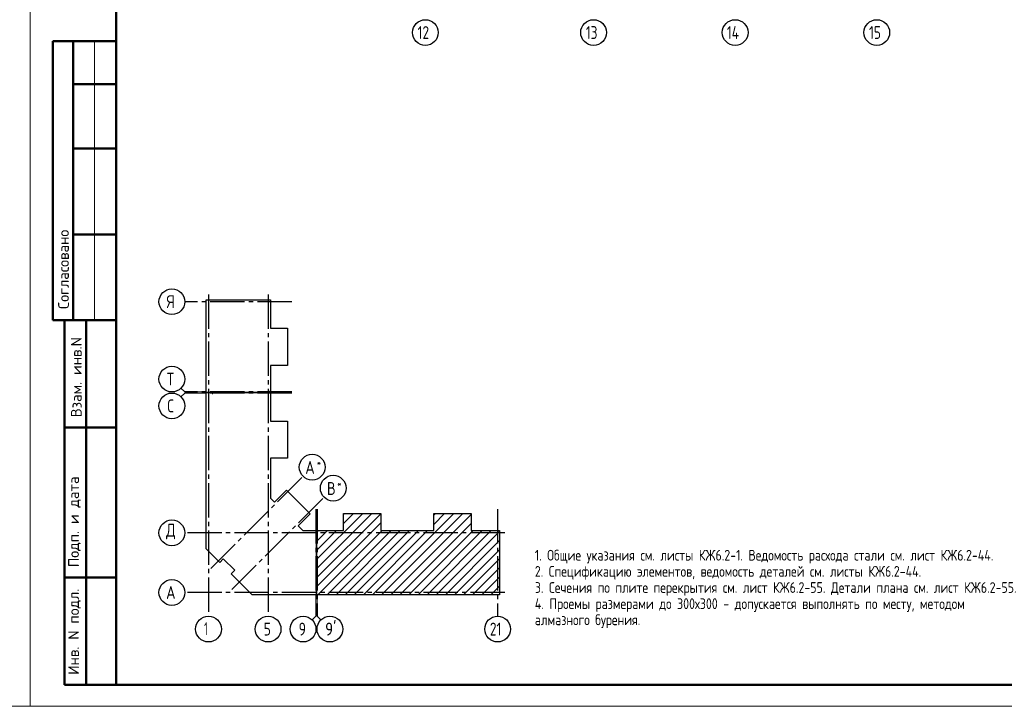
# Model space of a CAD drawing. Header units: millimetres. Extents: x 40580 to 1168286, y -220995 to 81020.
# Tile 294 of 419: x 741322 to 764267, y -128368 to -112364. Entities that reach past the tile are written whole.
import ezdxf

# ---------------------------------------------------------------- set-up
doc = ezdxf.new("R2010")
doc.units = ezdxf.units.MM
doc.linetypes.add('______5', pattern=[1100, 800, -100, 100, -100])
doc.linetypes.add('CENTER', pattern=[2, 1.25, -0.25, 0.25, -0.25])
for name, color, linetype, lineweight in [('Standard', 7, 'Continuous', 25), ('Обрамление проемов стержнями', 7, 'Continuous', 25), ('ОСИ', 7, 'CENTER', 15)]:
    doc.layers.add(name, color=color, linetype=linetype, lineweight=lineweight)
doc.styles.add('GOST 2.304-81', font='txt')
doc.styles.add('ISOCPEUR', font='isocpeur.ttf')
doc.styles.get("Standard").update_dxf_attribs({"font": 'isocpeur.ttf'})

msp = doc.modelspace()

# ---------------------------------------------------------------- linework, layer by layer
at = {"layer": 'Standard', "color": 7, "linetype": 'Continuous', "lineweight": 50, "transparency": 33554687}
for p, q in [((743568.3, -112868.4), (742095.1, -112868.4)), ((742095.1, -112868.4), (742095.1, -119368.4)), ((742095.1, -112868.4), (742095.1, -119368.4)), ((742568.3, -112868.4), (742568.3, -119368.4)), ((743568.3, -113868.4), (742568.3, -113868.4)), ((743568.3, -115368.4), (742568.3, -115368.4)), ((743568.3, -117368.4), (742568.3, -117368.4)), ((742095.1, -119368.4), (743568.3, -119368.4)), ((742368.3, -127868.4), (742368.3, -119368.4)), ((742368.3, -127868.4), (742368.3, -119368.4)), ((742868.3, -127868.4), (742868.3, -119368.4)), ((742368.3, -121868.4), (743568.3, -121868.4)), ((742368.3, -125368.4), (743568.3, -125368.4)), ((743568.3, -127868.4), (742368.3, -127868.4))]:
    msp.add_line(p, q, dxfattribs=at)
at = {"layer": 'Standard', "color": 7, "linetype": 'Continuous', "lineweight": 13, "transparency": 33554687}
for p, q in [((743068.3, -112868.4), (743068.3, -119368.4)), ((745168.3, -121041.4), (745080.4, -120953.6)), ((745168.3, -121066.4), (745080.4, -121154.3)), ((745168.3, -121041.4), (745668.3, -121041.4)), ((745168.3, -121066.4), (745668.3, -121066.4)), ((748226.3, -126268.4), (748226.3, -125768.4)), ((748251.3, -126268.4), (748251.3, -125768.4)), ((748226.3, -126268.4), (748138.4, -126356.3)), ((748251.3, -126268.4), (748339.2, -126356.3))]:
    msp.add_line(p, q, dxfattribs=at)
at = {"layer": 'Standard', "color": 7, "linetype": 'Continuous', "lineweight": -3, "transparency": 33554687}
for p, q in [((748241.3, -125162.1), (749527.9, -123875.4)), ((748241.3, -124950), (749315.8, -123875.4)), ((748241.3, -125374.2), (749737.3, -123878.2)), ((748869.3, -124109.8), (749103.7, -123875.4)), ((748869.3, -123897.7), (748891.5, -123875.4)), ((749544.1, -125768.4), (751437.1, -123875.4)), ((749756.3, -125768.4), (751649.3, -123875.4)), ((749968.4, -125768.4), (751841.3, -123895.5)), ((750973.3, -124127.1), (751225, -123875.4)), ((750973.3, -123915), (751012.9, -123875.4)), ((748241.3, -125586.4), (749737.3, -124090.3)), ((750180.5, -125768.4), (751841.3, -124107.7)), ((748241.3, -124737.8), (748706.7, -124272.4)), ((748241.3, -124525.7), (748494.6, -124272.4)), ((748241.3, -124313.6), (748249.4, -124305.4)), ((748261.3, -124293.6), (748282.4, -124272.4)), ((748271.3, -125768.4), (749767.3, -124272.4)), ((748483.5, -125768.4), (749979.5, -124272.4)), ((748695.6, -125768.4), (750191.6, -124272.4)), ((748907.7, -125768.4), (750403.7, -124272.4)), ((749119.9, -125768.4), (750615.9, -124272.4)), ((749332, -125768.4), (750828, -124272.4)), ((750392.7, -125768.4), (751888.7, -124272.4)), ((750604.8, -125768.4), (752100.8, -124272.4)), ((750816.9, -125768.4), (752312.9, -124272.4)), ((751029.1, -125768.4), (752502.3, -124295.2)), ((751241.2, -125768.4), (752502.3, -124507.3)), ((751453.3, -125768.4), (752502.3, -124719.5)), ((751665.5, -125768.4), (752502.3, -124931.6)), ((751877.6, -125768.4), (752502.3, -125143.7)), ((752089.7, -125768.4), (752502.3, -125355.9)), ((752301.8, -125768.4), (752502.3, -125568))]:
    msp.add_line(p, q, dxfattribs=at)
at = {"layer": 'Standard', "color": 7, "linetype": 'Continuous', "lineweight": 13, "transparency": 33554687}
for points in [[(711868.3, -128368.4), (741568.3, -128368.4), (741568.3, -86368.4), (711868.3, -86368.4), (711868.3, -128368.4)], [(741568.3, -128368.4), (783568.3, -128368.4), (783568.3, -98668.4), (741568.3, -98668.4), (741568.3, -128368.4)]]:
    msp.add_lwpolyline(points, close=True, dxfattribs=at)
at = {"layer": 'Standard', "color": 7, "linetype": 'Continuous', "lineweight": 50, "transparency": 33554687}
msp.add_lwpolyline([(743568.3, -99168.4), (783068.3, -99168.4), (783068.3, -127868.4), (743568.3, -127868.4), (743568.3, -99168.4)], close=True, dxfattribs=at)
at = {"layer": 'Standard', "color": 7, "linetype": 'Continuous', "lineweight": 25, "transparency": 33554687}
for points in [[(745668.3, -121051.4), (745668.3, -118894.4), (747164.3, -118894.4), (747164.3, -119555.4), (747561.3, -119555.4), (747561.3, -120423.4), (747164.3, -120423.4), (747164.3, -121051.4), (747146.3, -121051.4), (747146.3, -121031.4), (747131.3, -121031.4), (747131.3, -121051.4), (745668.3, -121051.4)], [(745668.3, -124511.4), (745668.3, -121056.4), (745806.3, -121056.4), (745806.3, -121076.4), (745821.3, -121076.4), (745821.3, -121056.4), (747164.3, -121056.4), (747164.3, -121719.4), (747561.3, -121719.4), (747561.3, -122587.4), (747164.3, -122587.4), (747164.3, -123513.1), (747262.1, -123611), (747543, -123330.1), (748092.4, -123879.5), (747811.6, -124160.4), (747923.6, -124272.4), (748236.3, -124272.4), (748236.3, -125768.4), (746738.2, -125768.4), (746250.3, -125280.5), (746335.1, -125195.6), (746067.2, -124927.6), (745982.3, -125012.5), (745668.3, -124698.5), (745668.3, -124511.4)], [(748241.3, -125768.4), (748241.3, -124305.4), (748261.3, -124305.4), (748261.3, -124290.4), (748241.3, -124290.4), (748241.3, -124272.4), (748869.3, -124272.4), (748869.3, -123875.4), (749737.3, -123875.4), (749737.3, -124272.4), (750355.3, -124272.4), (750973.3, -124272.4), (750973.3, -123875.4), (751841.3, -123875.4), (751841.3, -124272.4), (752502.3, -124272.4), (752502.3, -125768.4), (750355.3, -125768.4), (748241.3, -125768.4)]]:
    msp.add_lwpolyline(points, dxfattribs=at)
at = {"layer": 'ОСИ', "color": 8, "linetype": '______5', "lineweight": -3, "transparency": 33554687}
for p, q in [((745721.3, -118767.1), (745721.3, -126268.4)), ((747111.3, -118767.1), (747111.3, -126268.4)), ((747664.3, -118937.4), (745168.3, -118937.4)), ((747664.3, -121041.4), (745168.3, -121041.4)), ((747664.3, -121066.4), (745168.3, -121066.4)), ((745776.5, -125156), (747926.3, -123006.3)), ((746266.5, -125646), (748416.3, -123496.3)), ((748226.3, -123772.4), (748226.3, -126268.4)), ((748251.3, -123772.4), (748251.3, -126268.4)), ((752459.3, -123772.4), (752459.3, -126268.4)), ((752629.6, -124325.4), (745168.3, -124325.4)), ((752629.6, -124325.4), (745168.3, -124325.4)), ((752629.6, -125715.4), (745168.3, -125715.4))]:
    msp.add_line(p, q, dxfattribs=at)
at = {"layer": 'ОСИ', "color": 7, "linetype": 'Continuous', "lineweight": -3, "transparency": 33554687}
for centre in [(750775.3, -112664), (754695.3, -112664), (757995.3, -112664), (761295.3, -112664), (744868.3, -118937.4), (744868.3, -120741.4), (744868.3, -121366.4), (748138.4, -122794.1), (748628.4, -123284.2), (744868.3, -124325.4), (744868.3, -124325.4), (744868.3, -125715.4), (745721.3, -126568.4), (747111.3, -126568.4), (747926.3, -126568.4), (748551.3, -126568.4), (752459.3, -126568.4)]:
    msp.add_circle(centre, 300, dxfattribs=at)

# ---------------------------------------------------------------- texts
at = {"layer": 'Standard', "color": 7, "linetype": 'Continuous', "lineweight": 50, "transparency": 33554687, "char_height": 250, "attachment_point": 7, "rotation": 90, "style": 'ISOCPEUR'}
for s, insert, width in [('\\A1;{\\fISOCPEUR|i0|b0;\\H250.000000;\\W1.000000;\\C7;Согласовано}\\P', (742468.3, -119107), 2071.875), ('\\A1;{\\fISOCPEUR|i0|b0;\\H250.000000;\\W1.000000;\\C7;Взам. инв.N}\\P', (742766.2, -121632.6), 1909.099), ('\\A1;{\\fISOCPEUR|i0|b0;\\H250.000000;\\W1.000000;\\C7;Подп. и дата}\\P', (742742.6, -125126.3), 2197.059), ('\\A1;{\\fISOCPEUR|i0|b0;\\H250.000000;\\W1.000000;\\C7;Инв. N подл.}\\P', (742742.6, -127634.4), 2021.795)]:
    msp.add_mtext(s, dxfattribs=dict(at, insert=insert, width=width))
at = {"layer": 'Standard', "color": 7, "linetype": 'Continuous', "lineweight": 25, "transparency": 33554687, "attachment_point": 7}
for s, insert, char_height, width, style in [('Московская\\~область,\\~городской\\~округ\\~Звенигород,\\~район\\~', (731072.3, -124201.4), 270, 8136.208, 'GOST 2.304-81'), ('\\W0.75;21', (752279.3, -126718.4), 300, 472.641, 'ISOCPEUR')]:
    msp.add_mtext(s, dxfattribs=dict(at, insert=insert, char_height=char_height, width=width, style=style))
at = {"layer": 'Обрамление проемов стержнями', "color": 7, "linetype": 'Continuous', "lineweight": 13, "transparency": 33554687, "insert": (753326.9, -124721.5), "char_height": 250, "width": 11000, "attachment_point": 1, "line_spacing_factor": 0.903614}
msp.add_mtext('\\A1;{\\fGOST 2.304-81|i0|b0;\\H250.000000;\\W1.000000;\\C7;1. Общие указания см. листы КЖ6.2-1. Ведомость расхода стали см. лист КЖ6.2-44.}\\P{\\fGOST 2.304-81|i0|b0;\\H250.000000;\\W1.000000;\\C7;2. Спецификацию элементов, ведомость деталей см. листы КЖ6.2-44.}\\P{\\fGOST 2.304-81|i0|b0;\\H250.000000;\\W1.000000;\\C7;3. Сечения по плите перекрытия см. лист КЖ6.2-55. Детали плана см. лист КЖ6.2-55.}\\P{\\fGOST 2.304-81|i0|b0;\\H250.000000;\\W1.000000;\\C7;4. Проемы размерами до 300х300 - допускается выполнять по месту, методом алмазного бурения.}\\P', dxfattribs=at)
at = {"layer": 'ОСИ', "color": 7, "linetype": 'Continuous', "lineweight": 25, "transparency": 33554687, "attachment_point": 7, "style": 'ISOCPEUR'}
for s, insert, char_height, width in [('\\W0.75;12', (750595.3, -112813.9), 300, 472.649), ('\\W0.75;13', (754515.3, -112813.9), 300, 472.649), ('\\W0.76;14', (757800.3, -112813.9), 300, 504.567), ('\\W0.75;15', (761115.3, -112813.9), 300, 472.641), ('\\W0.80;Я', (744748.3, -119087.4), 300, 359.83), ('\\W0.80;Т', (744748.3, -120891.4), 300, 359.83), ('\\W0.78;С', (744763.3, -121516.4), 300, 326.834), ('\\W0.82;А', (747976.9, -122951.6), 300, 392.649), ('\\W0.80;*', (748246.9, -122776.6), 180, 215.9), ('\\W0.80;В', (748481.9, -123441.7), 300, 359.83), ('\\W0.80;*', (748721.9, -123266.7), 180, 215.9), ('\\W0.82;Д', (744733.3, -124475.4), 300, 392.649), ('\\W0.82;А', (744733.3, -125865.4), 300, 392.649), ('\\W0.56;1', (745621.3, -126708.4), 300, 233.343), ('\\W0.78;5', (747006.3, -126718.4), 300, 326.853), ('\\W0.78;9', (747821.3, -126718.4), 300, 326.853), ("\\W0.84;9'", (748439.8, -126718.4), 300, 441.046)]:
    msp.add_mtext(s, dxfattribs=dict(at, insert=insert, char_height=char_height, width=width))

doc.saveas('drawing.dxf')
